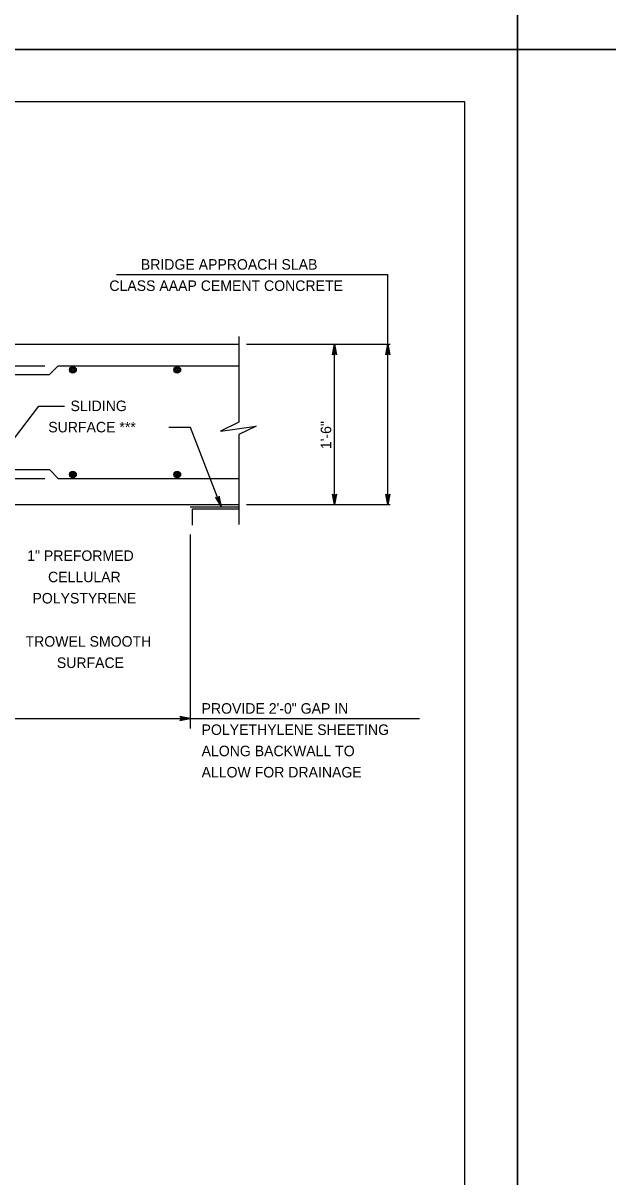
# Model space of a CAD drawing. Extents: x 636530 to 644067, y 294168 to 299122.
# Drawn here: x 638865.7 to 639032.6, y 295628.6 to 295958 of the extents above; entities that cross this region are included whole.
import ezdxf

# ---------------------------------------------------------------- set-up
doc = ezdxf.new("R2010")
doc.units = 0
doc.layers.add('1', color=7, linetype='Continuous')
doc.layers.add('PLT-BNDY', color=7, linetype='Continuous')

msp = doc.modelspace()

# ---------------------------------------------------------------- linework, layer by layer
at = {"layer": '1'}
for p, q in [((638991.78, 295935.48), (638205.78, 295935.48)), ((638991.78, 295371.48), (638991.78, 295935.48)), ((638892.36, 295886.23), (638969.79, 295886.23)), ((638969.79, 295820.58), (638969.79, 295886.23)), ((638778.57, 295866.3), (638927.23, 295866.3)), ((638927.23, 295868.56), (638927.23, 295844.08)), ((638929.44, 295866.3), (638970.47, 295866.3)), ((638954.55, 295820.58), (638954.55, 295866.3)), ((638788.09, 295860.18), (638871.91, 295860.18)), ((638873.18, 295857.64), (638875.72, 295860.18)), ((638875.72, 295860.18), (638927.23, 295860.18)), ((638789.31, 295857.64), (638873.18, 295857.64)), ((638848.25, 295819.94), (638870.21, 295848.67)), ((638870.21, 295848.67), (638877.55, 295848.67)), ((638913.5, 295842.56), (638907.28, 295842.56)), ((638922.24, 295819.94), (638913.5, 295842.56)), ((638927.23, 295840.56), (638927.23, 295814.82)), ((638789.31, 295830.51), (638873.18, 295830.51)), ((638873.18, 295830.51), (638875.72, 295827.97)), ((638788.09, 295827.97), (638871.91, 295827.97)), ((638875.72, 295827.97), (638927.23, 295827.97)), ((638777.88, 295820.58), (638927.23, 295820.58)), ((638929.44, 295820.58), (638970.47, 295820.58)), ((638913.41, 295819.94), (638927.23, 295819.94)), ((638914.05, 295814.63), (638914.05, 295819.31)), ((638914.05, 295819.31), (638927.23, 295819.31)), ((638913.41, 295811.99), (638913.41, 295756.67)), ((638852.05, 295759.49), (638913.41, 295759.49)), ((638913.41, 295759.49), (638978.82, 295759.49))]:
    msp.add_line(p, q, dxfattribs=at)
for points in [[(638954.55, 295866.3), (638955.11, 295863.31), (638954.95, 295863.54), (638954.75, 295863.66), (638954.55, 295863.7), (638954.35, 295863.66), (638954.15, 295863.54), (638953.99, 295863.31), (638954.55, 295866.3), (638954.15, 295863.54), (638954.35, 295863.66), (638954.55, 295866.3), (638954.55, 295863.7), (638954.75, 295863.66), (638954.55, 295866.3), (638954.95, 295863.54)], [(638969.79, 295866.3), (638970.35, 295863.31), (638970.19, 295863.54), (638969.99, 295863.66), (638969.79, 295863.7), (638969.59, 295863.66), (638969.39, 295863.54), (638969.23, 295863.31), (638969.79, 295866.3), (638969.39, 295863.54), (638969.59, 295863.66), (638969.79, 295866.3), (638969.79, 295863.7), (638969.99, 295863.66), (638969.79, 295866.3), (638970.19, 295863.54)], [(638927.23, 295844.08), (638922.04, 295841.54), (638932.19, 295842.92), (638927.23, 295840.56)], [(638954.55, 295820.58), (638953.99, 295823.56), (638954.15, 295823.33), (638954.35, 295823.21), (638954.55, 295823.18), (638954.75, 295823.21), (638954.95, 295823.33), (638955.11, 295823.56), (638954.55, 295820.58), (638954.95, 295823.33), (638954.75, 295823.21), (638954.55, 295820.58), (638954.55, 295823.18), (638954.35, 295823.21), (638954.55, 295820.58), (638954.15, 295823.33)], [(638969.79, 295820.58), (638969.23, 295823.56), (638969.39, 295823.33), (638969.59, 295823.21), (638969.79, 295823.18), (638969.99, 295823.21), (638970.19, 295823.33), (638970.35, 295823.56), (638969.79, 295820.58), (638970.19, 295823.33), (638969.99, 295823.21), (638969.79, 295820.58), (638969.79, 295823.18), (638969.59, 295823.21), (638969.79, 295820.58), (638969.39, 295823.33)], [(638922.24, 295819.94), (638921.69, 295822.92), (638921.65, 295822.79), (638921.62, 295822.65), (638921.55, 295822.56), (638921.48, 295822.47), (638921.39, 295822.42), (638921.3, 295822.37), (638921.2, 295822.35), (638921.1, 295822.33), (638920.99, 295822.34), (638920.87, 295822.36), (638920.76, 295822.44), (638920.64, 295822.52), (638922.24, 295819.94), (638920.76, 295822.44), (638920.87, 295822.36), (638922.24, 295819.94), (638920.99, 295822.34), (638921.1, 295822.33), (638922.24, 295819.94), (638921.2, 295822.35), (638921.3, 295822.37), (638922.24, 295819.94), (638921.39, 295822.42), (638921.48, 295822.47), (638922.24, 295819.94), (638921.55, 295822.56), (638921.62, 295822.65), (638922.24, 295819.94), (638921.65, 295822.79)], [(638913.41, 295759.49), (638910.43, 295760.05), (638910.54, 295759.97), (638910.66, 295759.89), (638910.72, 295759.79), (638910.78, 295759.69), (638910.79, 295759.59), (638910.81, 295759.49), (638910.79, 295759.39), (638910.78, 295759.29), (638910.72, 295759.19), (638910.66, 295759.09), (638910.54, 295759.01), (638910.43, 295758.93), (638913.41, 295759.49), (638910.54, 295759.01), (638910.66, 295759.09), (638913.41, 295759.49), (638910.72, 295759.19), (638910.78, 295759.29), (638913.41, 295759.49), (638910.79, 295759.39), (638910.81, 295759.49), (638913.41, 295759.49), (638910.79, 295759.59), (638910.78, 295759.69), (638913.41, 295759.49), (638910.72, 295759.79), (638910.66, 295759.89), (638913.41, 295759.49), (638910.54, 295759.97)]]:
    msp.add_lwpolyline(points, dxfattribs=at)
for centre, radius in [((638879.92, 295859), 0.952), ((638879.92, 295859), 0.714), ((638909.69, 295859), 0.952), ((638909.69, 295859), 0.714), ((638879.92, 295859), 0.476), ((638879.92, 295859), 0.238), ((638909.69, 295859), 0.476), ((638909.69, 295859), 0.238), ((638879.92, 295829.15), 0.952), ((638909.69, 295829.15), 0.952), ((638879.92, 295829.15), 0.714), ((638879.92, 295829.15), 0.476), ((638879.92, 295829.15), 0.238), ((638909.69, 295829.15), 0.714), ((638909.69, 295829.15), 0.476), ((638909.69, 295829.15), 0.238)]:
    msp.add_circle(centre, radius, dxfattribs=at)
at = {"layer": 'PLT-BNDY'}
for points in [[(638165.78, 296544.48), (639006.78, 296544.48), (639006.78, 295950.48), (638165.78, 295950.48)], [(639006.78, 296544.48), (639847.78, 296544.48), (639847.78, 295950.48), (639006.78, 295950.48)], [(638165.78, 295950.48), (639006.78, 295950.48), (639006.78, 295356.48), (638165.78, 295356.48)], [(639006.78, 295950.48), (639847.78, 295950.48), (639847.78, 295356.48), (639006.78, 295356.48)]]:
    msp.add_lwpolyline(points, close=True, dxfattribs=at)

# ---------------------------------------------------------------- texts
at = {"layer": '1'}
for s, p in [('BRIDGE APPROACH SLAB', (638899.3, 295887.59)), ('CLASS AAAP CEMENT CONCRETE', (638890.31, 295881.52)), ('PROVIDE 2\'-0" GAP IN', (638916.63, 295760.86)), ('POLYETHYLENE SHEETING', (638916.63, 295754.79)), ('ALONG BACKWALL TO', (638916.63, 295748.72)), ('ALLOW FOR DRAINAGE', (638916.63, 295742.65))]:
    msp.add_text(s, height=3, dxfattribs=at).set_placement(p)
for s, rotation, p in [('SLIDING', 360, (638879.23, 295847.22)), ('SURFACE ***', 360, (638872.88, 295841.15)), ('1\'-6"', 90, (638953.63, 295836.38)), ('1" PREFORMED', 360, (638866.86, 295804.46)), ('CELLULAR', 360, (638872.81, 295798.38)), ('POLYSTYRENE', 360, (638868.36, 295792.31)), ('TROWEL SMOOTH', 360, (638866.39, 295779.98)), ('SURFACE', 360, (638875.32, 295773.9))]:
    msp.add_text(s, height=3, rotation=rotation, dxfattribs=at).set_placement(p)

doc.saveas('drawing.dxf')
